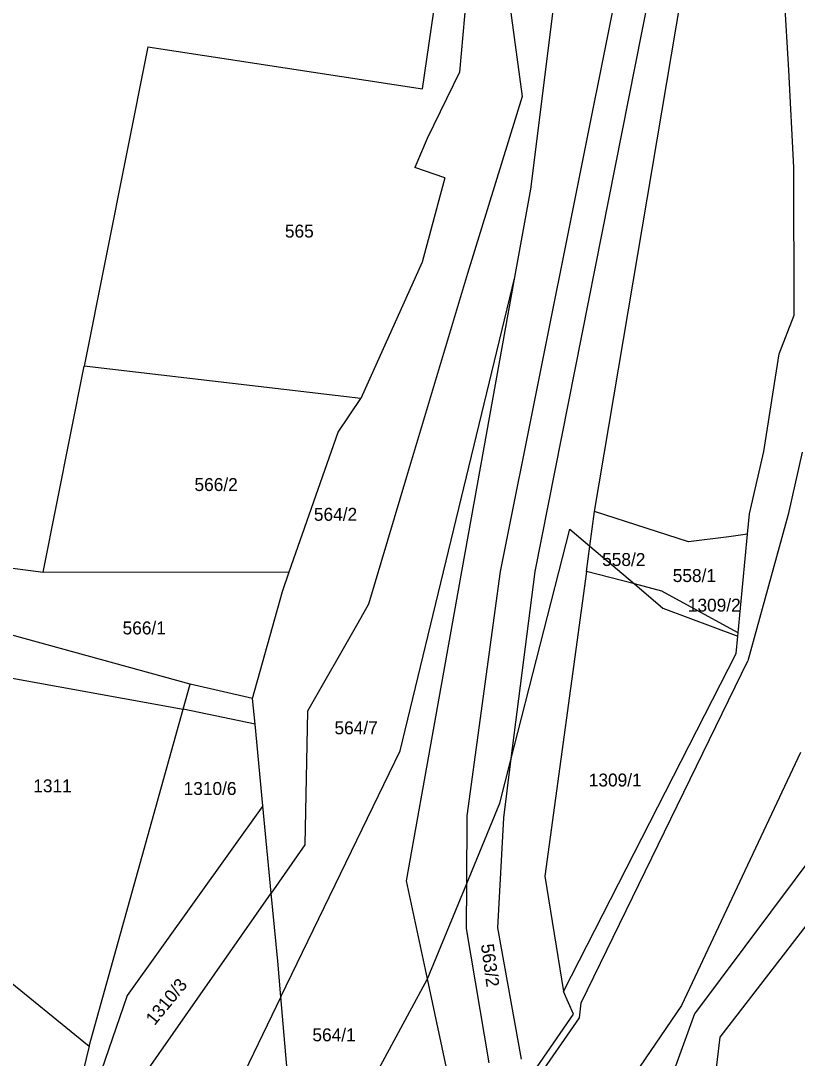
# Model space of a CAD drawing. Extents: x -563148 to -561712, y -1182311 to -1179502.
# Drawn here: x -562520.6 to -562430.6, y -1181019.2 to -1180898.9 of the extents above; entities that cross this region are included whole.
import ezdxf

# ---------------------------------------------------------------- set-up
doc = ezdxf.new("R2010")
doc.units = 0
for name, color, linetype in [('Vrstva 55', 7, 'Continuous'), ('Vrstva 56', 7, 'Continuous'), ('Vrstva 57', 7, 'Continuous')]:
    doc.layers.add(name, color=color, linetype=linetype)

msp = doc.modelspace()

# ---------------------------------------------------------------- linework, layer by layer
at = {"layer": 'Vrstva 55'}
for p, q in [((-562431.55, -1180904.61), (-562434.4, -1180857.61)), ((-562466.68, -1180869.37), (-562469.73, -1180904.85)), ((-562474.03, -1180906.76), (-562469.81, -1180877.59)), ((-562461.48, -1180918.41), (-562456.23, -1180876.76)), ((-562454.07, -1180955.79), (-562442.7, -1180888.37)), ((-562464.04, -1180896.21), (-562462.49, -1180907.67)), ((-562505.91, -1180901.91), (-562513.3, -1180938.93)), ((-562505.91, -1180901.91), (-562474.03, -1180906.76)), ((-562469.73, -1180904.85), (-562473.5, -1180912.55)), ((-562430.95, -1180915.88), (-562431.55, -1180904.61)), ((-562462.49, -1180907.67), (-562468.81, -1180928.18)), ((-562473.5, -1180912.55), (-562474.91, -1180915.89)), ((-562471.44, -1180917.09), (-562474.91, -1180915.89)), ((-562430.94, -1180933.01), (-562430.95, -1180915.88)), ((-562471.44, -1180917.09), (-562474.07, -1180926.86)), ((-562463.31, -1180928.59), (-562461.48, -1180918.41)), ((-562474.07, -1180926.86), (-562481.19, -1180942.66)), ((-562468.81, -1180928.18), (-562475.88, -1180951.76)), ((-562476.64, -1180983.5), (-562463.31, -1180928.59)), ((-562469.46, -1180962.74), (-562463.31, -1180928.59)), ((-562432.65, -1180937.49), (-562430.94, -1180933.01)), ((-562434.46, -1180948.83), (-562432.65, -1180937.49)), ((-562518.06, -1180962.81), (-562513.3, -1180938.93)), ((-562481.19, -1180942.66), (-562513.3, -1180938.93)), ((-562483.84, -1180946.59), (-562481.19, -1180942.66)), ((-562489.49, -1180962.77), (-562483.84, -1180946.59)), ((-562436.12, -1180956.06), (-562434.46, -1180948.83)), ((-562475.88, -1180951.76), (-562480.3, -1180966.51)), ((-562454.62, -1180959.8), (-562454.07, -1180955.79)), ((-562443.2, -1180959.28), (-562454.07, -1180955.79)), ((-562436.34, -1180958.41), (-562436.12, -1180956.06)), ((-562463.82, -1180984.73), (-562456.95, -1180957.83)), ((-562456.95, -1180957.83), (-562454.62, -1180959.8)), ((-562438.52, -1180958.69), (-562443.2, -1180959.28)), ((-562436.34, -1180958.41), (-562438.52, -1180958.69)), ((-562437.42, -1180969.83), (-562436.34, -1180958.41)), ((-562536.6, -1180960.3), (-562518.06, -1180962.81)), ((-562455.01, -1180962.72), (-562454.62, -1180959.8)), ((-562454.62, -1180959.8), (-562449.45, -1180964.17)), ((-562518.06, -1180962.81), (-562489.49, -1180962.77)), ((-562490.28, -1180965.03), (-562489.49, -1180962.77)), ((-562475.91, -1180998.57), (-562469.46, -1180962.74)), ((-562455.01, -1180962.72), (-562459.84, -1180998.03)), ((-562449.45, -1180964.17), (-562455.01, -1180962.72)), ((-562449.45, -1180964.17), (-562446.15, -1180966.96)), ((-562446.29, -1180964.99), (-562449.45, -1180964.17)), ((-562493.75, -1180977.45), (-562490.28, -1180965.03)), ((-562437.51, -1180969.78), (-562446.29, -1180964.99)), ((-562501, -1180975.79), (-562538.4, -1180965.51)), ((-562480.3, -1180966.51), (-562481.55, -1180968.7)), ((-562446.15, -1180966.96), (-562437.46, -1180970.23)), ((-562481.55, -1180968.7), (-562487.38, -1180978.93)), ((-562437.65, -1180972.22), (-562437.46, -1180970.23)), ((-562437.42, -1180969.83), (-562437.51, -1180969.78)), ((-562437.46, -1180970.23), (-562437.42, -1180969.83)), ((-562457.7, -1181011.41), (-562437.65, -1180972.22)), ((-562525.37, -1180974.42), (-562501.8, -1180978.68)), ((-562501.8, -1180978.68), (-562501, -1180975.79)), ((-562493.75, -1180977.45), (-562501, -1180975.79)), ((-562493.46, -1180980.44), (-562493.75, -1180977.45)), ((-562512.69, -1181017.76), (-562501.8, -1180978.68)), ((-562487.38, -1180978.93), (-562487.68, -1180994.42)), ((-562492.55, -1180989.91), (-562493.46, -1180980.44)), ((-562490.46, -1181012.04), (-562476.64, -1180983.5)), ((-562465.06, -1180989.57), (-562463.82, -1180984.73)), ((-562423.16, -1180988.12), (-562442.47, -1181013.99)), ((-562492.55, -1180989.91), (-562508.29, -1181011.86)), ((-562491.58, -1181000.01), (-562492.55, -1180989.91)), ((-562468.9, -1180998.88), (-562465.06, -1180989.57)), ((-562439.5, -1181016.71), (-562419.54, -1180990.82)), ((-562487.68, -1180994.42), (-562491.58, -1181000.01)), ((-562473.47, -1181009.96), (-562475.91, -1180998.57)), ((-562473.47, -1181009.96), (-562468.9, -1180998.88)), ((-562459.84, -1180998.03), (-562457.7, -1181011.41)), ((-562506.36, -1181021.17), (-562491.58, -1181000.01)), ((-562490.82, -1181007.89), (-562491.58, -1181000.01)), ((-562526.91, -1181006.23), (-562512.69, -1181017.76)), ((-562490.46, -1181012.04), (-562490.82, -1181007.89)), ((-562484.72, -1181030.71), (-562473.47, -1181009.96)), ((-562469.14, -1181030.11), (-562473.47, -1181009.96)), ((-562508.29, -1181011.86), (-562518.9, -1181042.74)), ((-562490.46, -1181012.04), (-562500.84, -1181033.48)), ((-562488.2, -1181038.27), (-562490.46, -1181012.04)), ((-562456.52, -1181014.04), (-562457.7, -1181011.41)), ((-562461.95, -1181021.88), (-562456.52, -1181014.04)), ((-562442.47, -1181013.99), (-562450.93, -1181037.06)), ((-562447.01, -1181079.67), (-562439.5, -1181016.71)), ((-562512.69, -1181017.76), (-562518.9, -1181042.74))]:
    msp.add_line(p, q, dxfattribs=at)
at = {"layer": 'Vrstva 56'}
for p, q in [((-562444.13, -1180877.55), (-562461.01, -1180962.73)), ((-562465.01, -1180962.74), (-562448.41, -1180880.14)), ((-562430.01, -1180948.89), (-562431.61, -1180956.13)), ((-562431.61, -1180956.13), (-562436.29, -1180973.07)), ((-562468.84, -1180991.07), (-562465.01, -1180962.74)), ((-562461.01, -1180962.73), (-562463.82, -1180984.73)), ((-562455.62, -1181012.71), (-562436.29, -1180973.07)), ((-562493.46, -1180980.44), (-562501.8, -1180978.68)), ((-562430.19, -1180983.7), (-562444, -1181013.04)), ((-562463.82, -1180984.73), (-562464.66, -1180991.27)), ((-562468.9, -1180998.88), (-562468.84, -1180991.07)), ((-562464.66, -1180991.27), (-562465.34, -1181004.03)), ((-562468.94, -1181004.1), (-562468.9, -1180998.88)), ((-562466.31, -1181019.68), (-562468.94, -1181004.1)), ((-562465.34, -1181004.03), (-562462.59, -1181019.25)), ((-562455.84, -1181014.47), (-562455.62, -1181012.71)), ((-562444, -1181013.04), (-562452.92, -1181026.11)), ((-562467.77, -1181031.69), (-562455.84, -1181014.47))]:
    msp.add_line(p, q, dxfattribs=at)

# ---------------------------------------------------------------- texts
at = {"layer": 'Vrstva 57'}
for s, p in [('565', (-562490, -1180924.02)), ('566/2', (-562500.49, -1180953.4)), ('564/2', (-562486.64, -1180956.85)), ('558/2', (-562453.2, -1180962.09)), ('558/1', (-562445.01, -1180963.95)), ('1309/2', (-562443.26, -1180967.38)), ('566/1', (-562508.83, -1180970.02)), ('564/7', (-562484.25, -1180981.6)), ('1311', (-562519.19, -1180988.32)), ('1310/6', (-562501.75, -1180988.63)), ('1309/1', (-562454.75, -1180987.65)), ('564/1', (-562486.81, -1181017.19))]:
    msp.add_text(s, height=1.5, dxfattribs=at).set_placement(p)
for s, rotation, p in [('563/2', 277.7309, (-562467.27, -1181005.99)), ('1310/3', 50.6251, (-562505.12, -1181015.43))]:
    msp.add_text(s, height=1.5, rotation=rotation, dxfattribs=at).set_placement(p)

doc.saveas('drawing.dxf')
